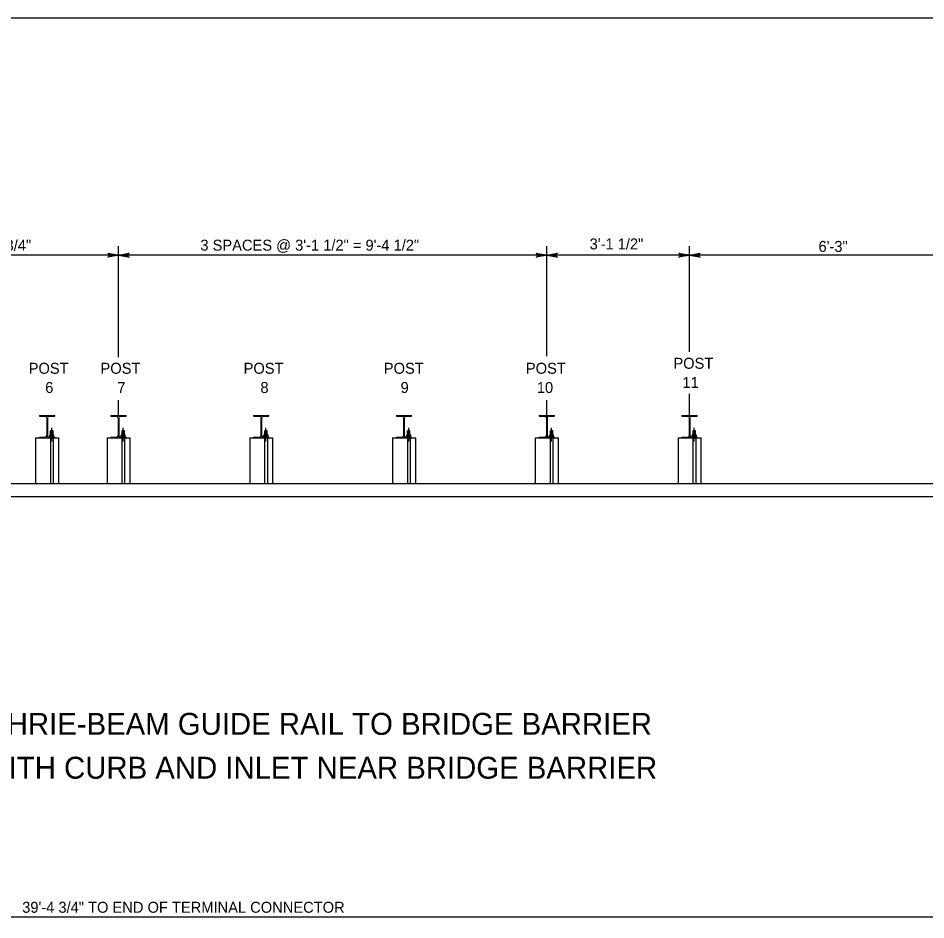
# Model space of a CAD drawing. Extents: x 632007860 to 635435983, y 295418622 to 297794622.
# Drawn here: x 632285526 to 632537853, y 296935022 to 297185622 of the extents above; entities that cross this region are included whole.
import ezdxf

# ---------------------------------------------------------------- set-up
doc = ezdxf.new("R2010")
doc.units = 0
for name, color, linetype in [('1', 7, 'Continuous'), ('S-DETL-DIMS', 7, 'Continuous'), ('S-DETL-T120', 7, 'Continuous'), ('S-DETL-T175', 7, 'Continuous'), ('S-MISC-CNTR-WT01', 7, 'Continuous'), ('S-STEL', 7, 'Continuous')]:
    doc.layers.add(name, color=color, linetype=linetype)

msp = doc.modelspace()

# ---------------------------------------------------------------- linework, layer by layer
at = {"layer": '1'}
msp.add_lwpolyline([(632833860, 296621622), (632833860, 297185622), (632047860, 297185622), (632047860, 296621622), (632833860, 296621622), (632833860, 296647981), (632633860, 296647981), (632633860, 296712659), (632833860, 296712659), (632833860, 296741622), (632633860, 296741622), (632633860, 296621622), (632712661, 296621622), (632712661, 296647981), (632712661, 296621622), (632789661, 296621622), (632789661, 296647981), (632789661, 296635665), (632833860, 296635665)], dxfattribs=at)
at = {"layer": 'S-DETL-DIMS'}
for p, q in [((632313405, 297119715), (632126873, 297119715)), ((632472155, 297119715), (632313405, 297119715)), ((632551530, 297119715), (632472155, 297119715)), ((632101688, 296935848), (632592545, 296935848))]:
    msp.add_line(p, q, dxfattribs=at)
for points in [[(632313405, 297119715), (632310445, 297119160), (632310673, 297119318), (632310791, 297119516), (632310825, 297119715), (632310791, 297119913), (632310673, 297120112), (632310445, 297120270), (632313405, 297119715), (632310673, 297120112), (632310791, 297119913), (632313405, 297119715), (632310825, 297119715), (632310791, 297119516), (632313405, 297119715), (632310673, 297119318)], [(632313405, 297119715), (632316364, 297120270), (632316136, 297120112), (632316018, 297119913), (632315984, 297119715), (632316018, 297119516), (632316136, 297119318), (632316364, 297119160), (632313405, 297119715), (632316136, 297119318), (632316018, 297119516), (632313405, 297119715), (632315984, 297119715), (632316018, 297119913), (632313405, 297119715), (632316136, 297120112)], [(632432467, 297119715), (632429508, 297119160), (632429736, 297119318), (632429854, 297119516), (632429888, 297119715), (632429854, 297119913), (632429736, 297120112), (632429508, 297120270), (632432467, 297119715), (632429736, 297120112), (632429854, 297119913), (632432467, 297119715), (632429888, 297119715), (632429854, 297119516), (632432467, 297119715), (632429736, 297119318)], [(632432467, 297119715), (632435427, 297120270), (632435199, 297120112), (632435081, 297119913), (632435047, 297119715), (632435081, 297119516), (632435199, 297119318), (632435427, 297119160), (632432467, 297119715), (632435199, 297119318), (632435081, 297119516), (632432467, 297119715), (632435047, 297119715), (632435081, 297119913), (632432467, 297119715), (632435199, 297120112)], [(632472155, 297119715), (632469195, 297119160), (632469424, 297119318), (632469541, 297119516), (632469575, 297119715), (632469541, 297119913), (632469424, 297120112), (632469195, 297120270), (632472155, 297119715), (632469424, 297120112), (632469541, 297119913), (632472155, 297119715), (632469575, 297119715), (632469541, 297119516), (632472155, 297119715), (632469424, 297119318)], [(632472155, 297119715), (632475114, 297120270), (632474886, 297120112), (632474769, 297119913), (632474735, 297119715), (632474769, 297119516), (632474886, 297119318), (632475114, 297119160), (632472155, 297119715), (632474886, 297119318), (632474769, 297119516), (632472155, 297119715), (632474735, 297119715), (632474769, 297119913), (632472155, 297119715), (632474886, 297120112)]]:
    msp.add_lwpolyline(points, dxfattribs=at)
at = {"layer": 'S-MISC-CNTR-WT01'}
for p, q in [((632313405, 297091418), (632313405, 297122247)), ((632432467, 297091674), (632432467, 297122247)), ((632472155, 297092925), (632472155, 297122247)), ((632432467, 297068991), (632432467, 297079491)), ((632472155, 297075208), (632472155, 297081253)), ((632294893, 297067954), (632294893, 297071777)), ((632314736, 297067954), (632314736, 297071777)), ((632354424, 297067954), (632354424, 297071777)), ((632394112, 297067955), (632394112, 297071778)), ((632433799, 297067954), (632433799, 297071777)), ((632473487, 297067953), (632473487, 297071776))]:
    msp.add_line(p, q, dxfattribs=at)
at = {"layer": 'S-STEL'}
for p, q in [((632313405, 297075209), (632313405, 297079491)), ((632291440, 297075209), (632295682, 297075209)), ((632291440, 297075209), (632291440, 297075011)), ((632291440, 297075011), (632293064, 297075011)), ((632293462, 297074579), (632293462, 297069555)), ((632293660, 297074579), (632293660, 297069555)), ((632294057, 297075011), (632295682, 297075011)), ((632295682, 297075011), (632295682, 297075209)), ((632311283, 297075209), (632315526, 297075209)), ((632311283, 297075209), (632311283, 297075011)), ((632311283, 297075011), (632312908, 297075011)), ((632313305, 297074579), (632313305, 297069555)), ((632313504, 297074579), (632313504, 297069555)), ((632313901, 297075011), (632315526, 297075011)), ((632315526, 297075011), (632315526, 297075209)), ((632350971, 297075209), (632355213, 297075209)), ((632350971, 297075209), (632350971, 297075011)), ((632350971, 297075011), (632352596, 297075011)), ((632352993, 297074579), (632352993, 297069555)), ((632353191, 297074579), (632353191, 297069555)), ((632353589, 297075011), (632355213, 297075011)), ((632355213, 297075011), (632355213, 297075209)), ((632390659, 297075210), (632394901, 297075210)), ((632390659, 297075210), (632390659, 297075012)), ((632390659, 297075012), (632392283, 297075012)), ((632392681, 297074580), (632392681, 297069556)), ((632392879, 297074580), (632392879, 297069556)), ((632393276, 297075012), (632394901, 297075012)), ((632394901, 297075012), (632394901, 297075210)), ((632430346, 297075209), (632434588, 297075209)), ((632430346, 297075209), (632430346, 297075011)), ((632430346, 297075011), (632431971, 297075011)), ((632432368, 297074645), (632432368, 297069555)), ((632432566, 297074645), (632432566, 297069555)), ((632432964, 297075011), (632434588, 297075011)), ((632434588, 297075011), (632434588, 297075209)), ((632470034, 297075208), (632474276, 297075208)), ((632470034, 297075208), (632470034, 297075010)), ((632470034, 297075010), (632471658, 297075010)), ((632472056, 297074578), (632472056, 297069553)), ((632472254, 297074578), (632472254, 297069553)), ((632472651, 297075010), (632474276, 297075010)), ((632474276, 297075010), (632474276, 297075208)), ((632290382, 297068991), (632296740, 297068991)), ((632290382, 297068991), (632290382, 297056292)), ((632291440, 297069189), (632291440, 297068991)), ((632291440, 297069189), (632293064, 297069189)), ((632291440, 297068991), (632295682, 297068991)), ((632294057, 297069189), (632295682, 297069189)), ((632294310, 297069723), (632294427, 297069791)), ((632294310, 297069257), (632294310, 297069723)), ((632294310, 297069257), (632294427, 297069189)), ((632295359, 297069791), (632294427, 297069791)), ((632295359, 297069189), (632294427, 297069189)), ((632294496, 297069189), (632294496, 297056226)), ((632294561, 297069791), (632294561, 297070937)), ((632295233, 297070937), (632294561, 297070937)), ((632295233, 297070779), (632294561, 297070779)), ((632295233, 297070622), (632294561, 297070622)), ((632295233, 297070465), (632294561, 297070465)), ((632295233, 297070308), (632294561, 297070308)), ((632295233, 297070151), (632294561, 297070151)), ((632295233, 297069994), (632294561, 297069994)), ((632295233, 297069837), (632294561, 297069837)), ((632294601, 297069257), (632294601, 297069723)), ((632295130, 297070858), (632294671, 297070858)), ((632295130, 297070701), (632294671, 297070701)), ((632295130, 297070544), (632294671, 297070544)), ((632295130, 297070387), (632294671, 297070387)), ((632295130, 297070230), (632294671, 297070230)), ((632295130, 297070072), (632294671, 297070072)), ((632295130, 297069915), (632294671, 297069915)), ((632295184, 297069257), (632295184, 297069723)), ((632295233, 297069791), (632295233, 297070937)), ((632295289, 297069189), (632295289, 297056226)), ((632295475, 297069723), (632295359, 297069791)), ((632295475, 297069257), (632295359, 297069189)), ((632295475, 297069257), (632295475, 297069723)), ((632295682, 297068991), (632295682, 297069189)), ((632296740, 297068991), (632296740, 297056292)), ((632310226, 297068991), (632316583, 297068991)), ((632310226, 297068991), (632310226, 297056292)), ((632311283, 297069189), (632311283, 297068991)), ((632311283, 297069189), (632312908, 297069189)), ((632311283, 297068991), (632315526, 297068991)), ((632313901, 297069189), (632315526, 297069189)), ((632314154, 297069723), (632314270, 297069791)), ((632314154, 297069257), (632314154, 297069723)), ((632314154, 297069257), (632314270, 297069189)), ((632315202, 297069791), (632314270, 297069791)), ((632315202, 297069189), (632314270, 297069189)), ((632314340, 297069189), (632314340, 297056226)), ((632314405, 297069791), (632314405, 297070937)), ((632315077, 297070937), (632314405, 297070937)), ((632315077, 297070779), (632314405, 297070779)), ((632315077, 297070622), (632314405, 297070622)), ((632315077, 297070465), (632314405, 297070465)), ((632315077, 297070308), (632314405, 297070308)), ((632315077, 297070151), (632314405, 297070151)), ((632315077, 297069994), (632314405, 297069994)), ((632315077, 297069837), (632314405, 297069837)), ((632314445, 297069257), (632314445, 297069723)), ((632314974, 297070858), (632314515, 297070858)), ((632314974, 297070701), (632314515, 297070701)), ((632314974, 297070544), (632314515, 297070544)), ((632314974, 297070387), (632314515, 297070387)), ((632314974, 297070230), (632314515, 297070230)), ((632314974, 297070072), (632314515, 297070072)), ((632314974, 297069915), (632314515, 297069915)), ((632315028, 297069257), (632315028, 297069723)), ((632315077, 297069791), (632315077, 297070937)), ((632315133, 297069189), (632315133, 297056226)), ((632315319, 297069723), (632315202, 297069791)), ((632315319, 297069257), (632315202, 297069189)), ((632315319, 297069257), (632315319, 297069723)), ((632315526, 297068991), (632315526, 297069189)), ((632316583, 297068991), (632316583, 297056292)), ((632349913, 297068991), (632356271, 297068991)), ((632349913, 297068991), (632349913, 297056292)), ((632350971, 297069189), (632350971, 297068991)), ((632350971, 297069189), (632352596, 297069189)), ((632350971, 297068991), (632355213, 297068991)), ((632353589, 297069189), (632355213, 297069189)), ((632353842, 297069723), (632353958, 297069791)), ((632353842, 297069257), (632353842, 297069723)), ((632353842, 297069257), (632353958, 297069189)), ((632354890, 297069791), (632353958, 297069791)), ((632354890, 297069189), (632353958, 297069189)), ((632354027, 297069189), (632354027, 297056226)), ((632354093, 297069791), (632354093, 297070937)), ((632354765, 297070937), (632354093, 297070937)), ((632354765, 297070779), (632354093, 297070779)), ((632354765, 297070622), (632354093, 297070622)), ((632354765, 297070465), (632354093, 297070465)), ((632354765, 297070308), (632354093, 297070308)), ((632354765, 297070151), (632354093, 297070151)), ((632354765, 297069994), (632354093, 297069994)), ((632354765, 297069837), (632354093, 297069837)), ((632354133, 297069257), (632354133, 297069723)), ((632354662, 297070858), (632354202, 297070858)), ((632354662, 297070701), (632354202, 297070701)), ((632354662, 297070544), (632354202, 297070544)), ((632354662, 297070387), (632354202, 297070387)), ((632354662, 297070230), (632354202, 297070230)), ((632354662, 297070072), (632354202, 297070072)), ((632354662, 297069915), (632354202, 297069915)), ((632354715, 297069257), (632354715, 297069723)), ((632354765, 297069791), (632354765, 297070937)), ((632354821, 297069189), (632354821, 297056226)), ((632355006, 297069723), (632354890, 297069791)), ((632355006, 297069257), (632354890, 297069189)), ((632355006, 297069257), (632355006, 297069723)), ((632355213, 297068991), (632355213, 297069189)), ((632356271, 297068991), (632356271, 297056292)), ((632389601, 297068992), (632395959, 297068992)), ((632389601, 297068992), (632389601, 297056293)), ((632390659, 297069190), (632390659, 297068992)), ((632390659, 297069190), (632392283, 297069190)), ((632390659, 297068992), (632394901, 297068992)), ((632393276, 297069190), (632394901, 297069190)), ((632393529, 297069724), (632393646, 297069791)), ((632393529, 297069257), (632393529, 297069724)), ((632393529, 297069257), (632393646, 297069190)), ((632394578, 297069791), (632393646, 297069791)), ((632394578, 297069190), (632393646, 297069190)), ((632393715, 297069190), (632393715, 297056227)), ((632393780, 297069791), (632393780, 297070937)), ((632394452, 297070937), (632393780, 297070937)), ((632394452, 297070780), (632393780, 297070780)), ((632394452, 297070623), (632393780, 297070623)), ((632394452, 297070466), (632393780, 297070466)), ((632394452, 297070309), (632393780, 297070309)), ((632394452, 297070152), (632393780, 297070152)), ((632394452, 297069995), (632393780, 297069995)), ((632394452, 297069837), (632393780, 297069837)), ((632393820, 297069257), (632393820, 297069724)), ((632394349, 297070859), (632393890, 297070859)), ((632394349, 297070702), (632393890, 297070702)), ((632394349, 297070545), (632393890, 297070545)), ((632394349, 297070387), (632393890, 297070387)), ((632394349, 297070230), (632393890, 297070230)), ((632394349, 297070073), (632393890, 297070073)), ((632394349, 297069916), (632393890, 297069916)), ((632394403, 297069257), (632394403, 297069724)), ((632394452, 297069791), (632394452, 297070937)), ((632394508, 297069190), (632394508, 297056227)), ((632394694, 297069724), (632394578, 297069791)), ((632394694, 297069257), (632394578, 297069190)), ((632394694, 297069257), (632394694, 297069724)), ((632394901, 297068992), (632394901, 297069190)), ((632395959, 297068992), (632395959, 297056293)), ((632429288, 297068991), (632435646, 297068991)), ((632429288, 297068991), (632429288, 297056292)), ((632430346, 297069189), (632430346, 297068991)), ((632430346, 297069189), (632431971, 297069189)), ((632430346, 297068991), (632434588, 297068991)), ((632432964, 297069189), (632434588, 297069189)), ((632433217, 297069723), (632433333, 297069791)), ((632433217, 297069257), (632433217, 297069723)), ((632433217, 297069257), (632433333, 297069189)), ((632434265, 297069791), (632433333, 297069791)), ((632434265, 297069189), (632433333, 297069189)), ((632433402, 297069189), (632433402, 297056226)), ((632433468, 297069791), (632433468, 297070937)), ((632434140, 297070937), (632433468, 297070937)), ((632434140, 297070779), (632433468, 297070779)), ((632434140, 297070622), (632433468, 297070622)), ((632434140, 297070465), (632433468, 297070465)), ((632434140, 297070308), (632433468, 297070308)), ((632434140, 297070151), (632433468, 297070151)), ((632434140, 297069994), (632433468, 297069994)), ((632434140, 297069837), (632433468, 297069837)), ((632433508, 297069257), (632433508, 297069723)), ((632434037, 297070858), (632433578, 297070858)), ((632434037, 297070701), (632433578, 297070701)), ((632434037, 297070544), (632433578, 297070544)), ((632434037, 297070387), (632433578, 297070387)), ((632434037, 297070230), (632433578, 297070230)), ((632434037, 297070072), (632433578, 297070072)), ((632434037, 297069915), (632433578, 297069915)), ((632434090, 297069257), (632434090, 297069723)), ((632434140, 297069791), (632434140, 297070937)), ((632434196, 297069189), (632434196, 297056226)), ((632434382, 297069723), (632434265, 297069791)), ((632434382, 297069257), (632434265, 297069189)), ((632434382, 297069257), (632434382, 297069723)), ((632434588, 297068991), (632434588, 297069189)), ((632435646, 297068991), (632435646, 297056292)), ((632468976, 297068990), (632475334, 297068990)), ((632468976, 297068990), (632468976, 297056290)), ((632470034, 297069188), (632470034, 297068990)), ((632470034, 297069188), (632471658, 297069188)), ((632470034, 297068990), (632474276, 297068990)), ((632472651, 297069188), (632474276, 297069188)), ((632472904, 297069722), (632473021, 297069789)), ((632472904, 297069255), (632472904, 297069722)), ((632472904, 297069255), (632473021, 297069188)), ((632473953, 297069789), (632473021, 297069789)), ((632473953, 297069188), (632473021, 297069188)), ((632473090, 297069188), (632473090, 297056224)), ((632473155, 297069789), (632473155, 297070935)), ((632473828, 297070935), (632473155, 297070935)), ((632473828, 297070778), (632473155, 297070778)), ((632473828, 297070621), (632473155, 297070621)), ((632473828, 297070464), (632473155, 297070464)), ((632473828, 297070306), (632473155, 297070306)), ((632473828, 297070149), (632473155, 297070149)), ((632473828, 297069992), (632473155, 297069992)), ((632473828, 297069835), (632473155, 297069835)), ((632473196, 297069255), (632473196, 297069722)), ((632473724, 297070856), (632473265, 297070856)), ((632473724, 297070699), (632473265, 297070699)), ((632473724, 297070542), (632473265, 297070542)), ((632473724, 297070385), (632473265, 297070385)), ((632473724, 297070228), (632473265, 297070228)), ((632473724, 297070071), (632473265, 297070071)), ((632473724, 297069914), (632473265, 297069914)), ((632473778, 297069255), (632473778, 297069722)), ((632473828, 297069789), (632473828, 297070935)), ((632473884, 297069188), (632473884, 297056224)), ((632474069, 297069722), (632473953, 297069789)), ((632474069, 297069255), (632473953, 297069188)), ((632474069, 297069255), (632474069, 297069722)), ((632474276, 297068990), (632474276, 297069188)), ((632475334, 297068990), (632475334, 297056290)), ((632133364, 297056292), (632641431, 297056292)), ((632290382, 297056292), (632296740, 297056292)), ((632310226, 297056292), (632316583, 297056292)), ((632349913, 297056292), (632356271, 297056292)), ((632389601, 297056293), (632395959, 297056293)), ((632429288, 297056292), (632435646, 297056292)), ((632468976, 297056290), (632475334, 297056290)), ((632104604, 297052720), (632641431, 297052720))]:
    msp.add_line(p, q, dxfattribs=at)
for centre, start, end in [((632293080, 297074630), 2.38198, 92.38198), ((632294041, 297074630), 87.61802, 177.61802), ((632312924, 297074630), 2.38198, 92.38198), ((632313885, 297074630), 87.61802, 177.61802), ((632352611, 297074630), 2.38198, 92.38198), ((632353573, 297074630), 87.61802, 177.61802), ((632392299, 297074630), 2.38198, 92.38198), ((632393260, 297074630), 87.61802, 177.61802), ((632431987, 297074630), 2.38198, 92.38198), ((632432948, 297074630), 87.61802, 177.61802), ((632471674, 297074628), 2.38198, 92.38198), ((632472636, 297074628), 87.61802, 177.61802), ((632293080, 297069571), 267.61802, 357.61802), ((632294041, 297069571), 182.38198, 272.38198), ((632312924, 297069571), 267.61802, 357.61802), ((632313885, 297069571), 182.38198, 272.38198), ((632352611, 297069571), 267.61802, 357.61802), ((632353573, 297069571), 182.38198, 272.38198), ((632392299, 297069572), 267.61802, 357.61802), ((632393260, 297069572), 182.38198, 272.38198), ((632431987, 297069571), 267.61802, 357.61802), ((632432948, 297069571), 182.38198, 272.38198), ((632471674, 297069569), 267.61802, 357.61802), ((632472636, 297069569), 182.38198, 272.38198)]:
    msp.add_arc(centre, 382, start, end, dxfattribs=at)
for points in [[(632294456, 297069791), (632294477, 297069788), (632294521, 297069782), (632294568, 297069751), (632294594, 297069730), (632294601, 297069723)], [(632294456, 297069189), (632294477, 297069192), (632294521, 297069198), (632294568, 297069229), (632294594, 297069250), (632294601, 297069257)], [(632294601, 297069723), (632294626, 297069733), (632294684, 297069757), (632294782, 297069784), (632294855, 297069788), (632294893, 297069791)], [(632294601, 297069257), (632294626, 297069247), (632294684, 297069223), (632294782, 297069196), (632294855, 297069192), (632294893, 297069189)], [(632294893, 297069791), (632294899, 297069790), (632294943, 297069790), (632295025, 297069779), (632295114, 297069752), (632295167, 297069730), (632295184, 297069723)], [(632294893, 297069189), (632294899, 297069189), (632294943, 297069190), (632295025, 297069201), (632295114, 297069228), (632295167, 297069250), (632295184, 297069257)], [(632295184, 297069723), (632295206, 297069741), (632295248, 297069774), (632295302, 297069790), (632295329, 297069791), (632295329, 297069791)], [(632295184, 297069257), (632295206, 297069239), (632295248, 297069206), (632295302, 297069190), (632295329, 297069189), (632295329, 297069189)], [(632314300, 297069791), (632314320, 297069788), (632314365, 297069782), (632314411, 297069751), (632314437, 297069730), (632314445, 297069723)], [(632314300, 297069189), (632314320, 297069192), (632314365, 297069198), (632314411, 297069229), (632314437, 297069250), (632314445, 297069257)], [(632314445, 297069723), (632314470, 297069733), (632314528, 297069757), (632314625, 297069784), (632314699, 297069788), (632314736, 297069791)], [(632314445, 297069257), (632314470, 297069247), (632314528, 297069223), (632314625, 297069196), (632314699, 297069192), (632314736, 297069189)], [(632314736, 297069791), (632314743, 297069790), (632314787, 297069790), (632314868, 297069779), (632314958, 297069752), (632315010, 297069730), (632315028, 297069723)], [(632314736, 297069189), (632314743, 297069189), (632314787, 297069190), (632314868, 297069201), (632314958, 297069228), (632315010, 297069250), (632315028, 297069257)], [(632315028, 297069723), (632315049, 297069741), (632315092, 297069774), (632315146, 297069790), (632315173, 297069791), (632315173, 297069791)], [(632315028, 297069257), (632315049, 297069239), (632315092, 297069206), (632315146, 297069190), (632315173, 297069189), (632315173, 297069189)], [(632353987, 297069791), (632354008, 297069788), (632354052, 297069782), (632354099, 297069751), (632354125, 297069730), (632354133, 297069723)], [(632353987, 297069189), (632354008, 297069192), (632354052, 297069198), (632354099, 297069229), (632354125, 297069250), (632354133, 297069257)], [(632354133, 297069723), (632354157, 297069733), (632354216, 297069757), (632354313, 297069784), (632354387, 297069788), (632354424, 297069791)], [(632354133, 297069257), (632354157, 297069247), (632354216, 297069223), (632354313, 297069196), (632354387, 297069192), (632354424, 297069189)], [(632354424, 297069791), (632354431, 297069790), (632354474, 297069790), (632354556, 297069779), (632354646, 297069752), (632354698, 297069730), (632354715, 297069723)], [(632354424, 297069189), (632354431, 297069189), (632354474, 297069190), (632354556, 297069201), (632354646, 297069228), (632354698, 297069250), (632354715, 297069257)], [(632354715, 297069723), (632354737, 297069741), (632354779, 297069774), (632354834, 297069790), (632354860, 297069791), (632354861, 297069791)], [(632354715, 297069257), (632354737, 297069239), (632354779, 297069206), (632354834, 297069190), (632354860, 297069189), (632354861, 297069189)], [(632393675, 297069791), (632393696, 297069789), (632393740, 297069783), (632393787, 297069752), (632393812, 297069731), (632393820, 297069724)], [(632393675, 297069190), (632393696, 297069193), (632393740, 297069199), (632393787, 297069229), (632393812, 297069251), (632393820, 297069257)], [(632393820, 297069724), (632393845, 297069734), (632393903, 297069758), (632394001, 297069785), (632394074, 297069789), (632394112, 297069791)], [(632393820, 297069257), (632393845, 297069247), (632393903, 297069224), (632394001, 297069197), (632394074, 297069192), (632394112, 297069190)], [(632394112, 297069791), (632394118, 297069791), (632394162, 297069791), (632394243, 297069780), (632394333, 297069753), (632394386, 297069731), (632394403, 297069724)], [(632394112, 297069190), (632394118, 297069190), (632394162, 297069191), (632394243, 297069202), (632394333, 297069229), (632394386, 297069250), (632394403, 297069257)], [(632394403, 297069724), (632394425, 297069742), (632394467, 297069775), (632394521, 297069791), (632394548, 297069791), (632394548, 297069791)], [(632394403, 297069257), (632394425, 297069240), (632394467, 297069206), (632394521, 297069190), (632394548, 297069190), (632394548, 297069190)], [(632433362, 297069791), (632433383, 297069788), (632433427, 297069782), (632433474, 297069751), (632433500, 297069730), (632433508, 297069723)], [(632433362, 297069189), (632433383, 297069192), (632433427, 297069198), (632433474, 297069229), (632433500, 297069250), (632433508, 297069257)], [(632433508, 297069723), (632433533, 297069733), (632433591, 297069757), (632433688, 297069784), (632433762, 297069788), (632433799, 297069791)], [(632433508, 297069257), (632433533, 297069247), (632433591, 297069223), (632433688, 297069196), (632433762, 297069192), (632433799, 297069189)], [(632433799, 297069791), (632433806, 297069791), (632433850, 297069790), (632433931, 297069779), (632434021, 297069752), (632434073, 297069730), (632434090, 297069723)], [(632433799, 297069189), (632433806, 297069190), (632433850, 297069190), (632433931, 297069201), (632434021, 297069228), (632434073, 297069250), (632434090, 297069257)], [(632434090, 297069723), (632434112, 297069741), (632434154, 297069774), (632434209, 297069790), (632434235, 297069791), (632434236, 297069791)], [(632434090, 297069257), (632434112, 297069239), (632434154, 297069206), (632434209, 297069190), (632434235, 297069189), (632434236, 297069189)], [(632473050, 297069789), (632473071, 297069786), (632473115, 297069780), (632473162, 297069750), (632473188, 297069728), (632473196, 297069722)], [(632473050, 297069188), (632473071, 297069191), (632473115, 297069196), (632473162, 297069227), (632473188, 297069249), (632473196, 297069255)], [(632473196, 297069722), (632473220, 297069732), (632473279, 297069755), (632473376, 297069783), (632473449, 297069787), (632473487, 297069789)], [(632473196, 297069255), (632473220, 297069245), (632473279, 297069221), (632473376, 297069194), (632473449, 297069190), (632473487, 297069188)], [(632473487, 297069789), (632473493, 297069789), (632473537, 297069788), (632473619, 297069777), (632473709, 297069750), (632473761, 297069729), (632473778, 297069722)], [(632473487, 297069188), (632473493, 297069188), (632473537, 297069188), (632473619, 297069199), (632473709, 297069226), (632473761, 297069248), (632473778, 297069255)], [(632473778, 297069722), (632473800, 297069739), (632473842, 297069773), (632473896, 297069789), (632473923, 297069789), (632473923, 297069789)], [(632473778, 297069255), (632473800, 297069238), (632473842, 297069204), (632473896, 297069188), (632473923, 297069188), (632473923, 297069188)]]:
    msp.add_open_spline(points, degree=3, dxfattribs=at)

# ---------------------------------------------------------------- texts
at = {"layer": 'S-DETL-T120'}
for s, height, p in [('3\'-1 1/2"', 3048, (632444401, 297121354)), ('4 SPACES @ 1\'-6 3/4"', 3048.01, (632247897, 297120984)), ('3 SPACES @ 3\'-1 1/2" = 9\'-4 1/2"', 3048.01, (632336183, 297121005)), ('6\'-3"', 3048, (632508019, 297120660)), ('POST', 3048, (632288457, 297086784)), ('POST', 3048, (632308427, 297086784)), ('POST', 3048, (632348199, 297086784)), ('POST', 3048, (632387171, 297086784)), ('POST', 3048, (632426674, 297086784)), ('POST', 3048, (632467676, 297088180)), ('6', 3048, (632293053, 297081450)), ('7', 3048, (632313107, 297081450)), ('8', 3048, (632352879, 297081450)), ('9', 3048, (632391839, 297081450)), ('10', 3048, (632429710, 297081450)), ('11', 3048, (632470184, 297082846)), ('39\'-4 3/4" TO END OF TERMINAL CONNECTOR', 3048.01, (632286651, 296936991))]:
    msp.add_text(s, height=height, dxfattribs=at).set_placement(p)
at = {"layer": 'S-DETL-T175'}
for s, p in [('PLAN VIEW FOR THRIE-BEAM GUIDE RAIL TO BRIDGE BARRIER ', (632211244, 296986441)), ('TRANSITION WITH CURB AND INLET NEAR BRIDGE BARRIER', (632223572, 296974249))]:
    msp.add_text(s, height=6096, dxfattribs=at).set_placement(p)

doc.saveas('drawing.dxf')
